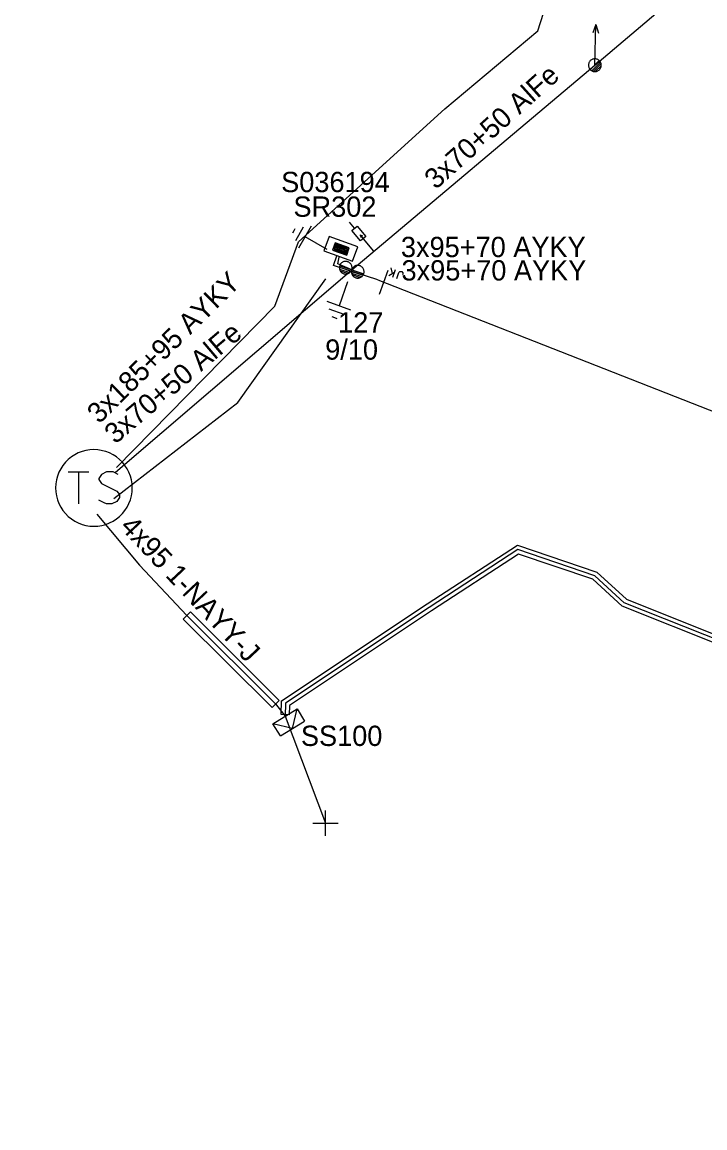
# Model space of a CAD drawing. Extents: x -748492 to -735633, y -1146251 to -1139940.
# Drawn here: x -740517.1 to -740483.4, y -1142129.4 to -1142074.9 of the extents above; entities that cross this region are included whole.
import ezdxf

# ---------------------------------------------------------------- set-up
doc = ezdxf.new("R2010")
doc.units = 0
for name, color, linetype in [('Vrstva 1', 7, 'Continuous'), ('Vrstva 12', 7, 'Continuous'), ('Vrstva 13', 7, 'Continuous'), ('Vrstva 14', 7, 'Continuous'), ('Vrstva 15', 7, 'Continuous'), ('Vrstva 16', 7, 'Continuous'), ('Vrstva 18', 7, 'Continuous'), ('Vrstva 2', 7, 'Continuous'), ('Vrstva 20', 7, 'Continuous'), ('Vrstva 25', 7, 'Continuous'), ('Vrstva 28', 7, 'Continuous'), ('Vrstva 29', 7, 'Continuous'), ('Vrstva 30', 7, 'Continuous'), ('Vrstva 31', 7, 'Continuous'), ('Vrstva 33', 7, 'Continuous'), ('Vrstva 34', 7, 'Continuous'), ('Vrstva 5', 7, 'Continuous'), ('Vrstva 52', 7, 'Continuous'), ('Vrstva 59', 7, 'Continuous'), ('Vrstva 6', 7, 'Continuous'), ('Vrstva 8', 7, 'Continuous'), ('Vrstva 9', 7, 'Continuous')]:
    doc.layers.add(name, color=color, linetype=linetype)

# ---------------------------------------------------------------- blocks, each defined once
blk = doc.blocks.new('NN440')
at = {"layer": 'Vrstva 2'}
for points in [[(0.63, 0), (0.63, 0.06), (0.62, 0.13), (0.6, 0.19), (0.58, 0.25), (0.55, 0.31), (0.51, 0.37), (0.47, 0.42), (0.42, 0.46), (0.37, 0.51), (0.32, 0.54), (0.26, 0.57), (0.2, 0.59), (0.13, 0.61), (0.07, 0.62), (0, 0.63), (-0.06, 0.62), (-0.13, 0.61), (-0.19, 0.59), (-0.26, 0.57), (-0.31, 0.54), (-0.37, 0.51), (-0.42, 0.46), (-0.47, 0.42), (-0.51, 0.37), (-0.54, 0.31), (-0.57, 0.25), (-0.6, 0.19), (-0.62, 0.13), (-0.63, 0.06), (-0.63, 0), (-0.63, -0.07), (-0.62, -0.14), (-0.6, -0.2), (-0.57, -0.26), (-0.54, -0.32), (-0.51, -0.37), (-0.47, -0.43), (-0.42, -0.47), (-0.37, -0.51), (-0.31, -0.55), (-0.26, -0.58), (-0.19, -0.6), (-0.13, -0.62), (-0.06, -0.63), (0, -0.63), (0.07, -0.63), (0.13, -0.62), (0.2, -0.6), (0.26, -0.58), (0.32, -0.55), (0.37, -0.51), (0.42, -0.47), (0.47, -0.43), (0.51, -0.37), (0.55, -0.32), (0.58, -0.26), (0.6, -0.2), (0.62, -0.14), (0.63, -0.07), (0.63, 0)], [(-0.63, 0), (0.63, 0)], [(-0.6, -0.18), (0.57, -0.18)], [(-0.51, -0.32), (0.5, -0.32)], [(-0.37, -0.47), (0.35, -0.47)]]:
    blk.add_lwpolyline(points, dxfattribs=at)
blk = doc.blocks.new('NN450')
at = {"layer": 'Vrstva 2'}
for points in [[(0, 0), (0, 0.07), (-0.01, 0.13), (-0.03, 0.19), (-0.05, 0.25), (-0.08, 0.31), (-0.12, 0.37), (-0.16, 0.42), (-0.21, 0.46), (-0.26, 0.51), (-0.31, 0.54), (-0.37, 0.57), (-0.43, 0.59), (-0.5, 0.61), (-0.56, 0.62), (-0.63, 0.62), (-0.69, 0.62), (-0.75, 0.61), (-0.82, 0.59), (-0.88, 0.57), (-0.94, 0.54), (-0.99, 0.51), (-1.04, 0.46), (-1.09, 0.42), (-1.13, 0.37), (-1.17, 0.31), (-1.2, 0.25), (-1.22, 0.19), (-1.24, 0.13), (-1.25, 0.07), (-1.25, 0), (-1.25, -0.07), (-1.24, -0.13), (-1.22, -0.19), (-1.2, -0.25), (-1.17, -0.31), (-1.13, -0.37), (-1.09, -0.42), (-1.04, -0.46), (-0.99, -0.51), (-0.94, -0.54), (-0.88, -0.57), (-0.82, -0.59), (-0.75, -0.61), (-0.69, -0.62), (-0.62, -0.63), (-0.56, -0.62), (-0.5, -0.61), (-0.43, -0.59), (-0.37, -0.57), (-0.31, -0.54), (-0.26, -0.51), (-0.21, -0.46), (-0.16, -0.42), (-0.12, -0.37), (-0.08, -0.31), (-0.05, -0.25), (-0.03, -0.19), (-0.01, -0.13), (0, -0.07), (0, 0)], [(1.25, 0), (1.25, 0.07), (1.24, 0.13), (1.22, 0.19), (1.2, 0.25), (1.17, 0.31), (1.13, 0.37), (1.09, 0.42), (1.04, 0.46), (0.99, 0.51), (0.94, 0.54), (0.88, 0.57), (0.82, 0.59), (0.75, 0.61), (0.69, 0.62), (0.62, 0.62), (0.56, 0.62), (0.5, 0.61), (0.43, 0.59), (0.37, 0.57), (0.31, 0.54), (0.26, 0.51), (0.21, 0.46), (0.16, 0.42), (0.12, 0.37), (0.08, 0.31), (0.05, 0.25), (0.03, 0.19), (0.01, 0.13), (0, 0.07), (0, 0), (0, -0.07), (0.01, -0.13), (0.03, -0.19), (0.05, -0.25), (0.08, -0.31), (0.12, -0.37), (0.16, -0.42), (0.21, -0.46), (0.26, -0.51), (0.31, -0.54), (0.37, -0.57), (0.43, -0.59), (0.5, -0.61), (0.56, -0.62), (0.63, -0.63), (0.69, -0.62), (0.75, -0.61), (0.82, -0.59), (0.88, -0.57), (0.94, -0.54), (0.99, -0.51), (1.04, -0.46), (1.09, -0.42), (1.13, -0.37), (1.17, -0.31), (1.2, -0.25), (1.22, -0.19), (1.24, -0.13), (1.25, -0.07), (1.25, 0)], [(-1.25, 0), (1.25, 0)], [(-1.23, -0.16), (-0.02, -0.16)], [(-1.16, -0.32), (-0.09, -0.32)], [(-1.03, -0.47), (-0.22, -0.47)], [(0.02, -0.16), (1.23, -0.16)], [(0.09, -0.32), (1.16, -0.32)], [(0.22, -0.47), (1.03, -0.47)]]:
    blk.add_lwpolyline(points, dxfattribs=at)
blk = doc.blocks.new('NN560')
at = {"layer": 'Vrstva 2'}
for points in [[(1.999, -0.001), (1.59, 0.141)], [(0, -0.001), (1.999, -0.001)], [(1.999, -0.001), (1.59, -0.134)]]:
    blk.add_lwpolyline(points, dxfattribs=at)
blk = doc.blocks.new('NN840')
at = {"layer": 'Vrstva 15'}
for points in [[(0.003, 0.619), (0.003, -0.631)], [(-0.538, -0.385), (-0.538, -0.71)], [(-0.332, -0.385), (-0.332, -0.798)], [(-0.332, -0.641), (-0.125, -0.385)], [(-0.745, -0.71), (-0.745, -0.66)], [(-0.73, -0.764), (-0.745, -0.71)], [(-0.657, -0.798), (-0.73, -0.764)], [(-0.627, -0.798), (-0.657, -0.798)], [(-0.558, -0.764), (-0.627, -0.798)], [(-0.538, -0.71), (-0.558, -0.764)], [(-0.263, -0.557), (-0.091, -0.798)]]:
    blk.add_lwpolyline(points, dxfattribs=at)
blk = doc.blocks.new('NN800')
at = {"layer": 'Vrstva 1'}
for points in [[(-0.442, 0.442), (0.442, -0.442)], [(-0.442, -0.442), (0.442, 0.442)]]:
    blk.add_lwpolyline(points, dxfattribs=at)
blk = doc.blocks.new('NN820')
at = {"layer": 'Vrstva 13'}
for points in [[(-0.003, 0.004), (-0.003, -1.049)], [(-0.165, -0.813), (0.165, -0.813)], [(-0.165, -1.473), (-0.165, -0.813)], [(-0.003, -1.049), (-0.062, -0.926)], [(-0.003, -1.049), (0.057, -0.926)], [(0.165, -0.813), (0.165, -1.473)], [(0.165, -1.473), (-0.165, -1.473)], [(-0.003, -1.473), (-0.003, -1.871)]]:
    blk.add_lwpolyline(points, dxfattribs=at)
blk = doc.blocks.new('NN620')
at = {"layer": 'Vrstva 8'}
for points in [[(0.752, 0.004), (-0.748, 0.004)], [(-0.748, 0.004), (-0.748, -0.746)], [(0.752, -0.746), (0.752, 0.004)], [(0.368, -0.18), (-0.376, -0.18)], [(-0.376, -0.18), (-0.376, -0.558)], [(0.321, -0.227), (-0.329, -0.227)], [(-0.329, -0.227), (-0.329, -0.51)], [(-0.329, -0.51), (0.321, -0.51)], [(0.274, -0.274), (-0.281, -0.274)], [(-0.281, -0.274), (-0.281, -0.463)], [(-0.281, -0.463), (0.274, -0.463)], [(0.227, -0.321), (-0.234, -0.321)], [(-0.234, -0.321), (-0.234, -0.416)], [(-0.234, -0.416), (0.227, -0.416)], [(-0.193, -0.369), (0.185, -0.369)], [(0.227, -0.416), (0.227, -0.321)], [(0.274, -0.463), (0.274, -0.274)], [(0.321, -0.51), (0.321, -0.227)], [(0.368, -0.558), (0.368, -0.18)], [(-0.748, -0.746), (0.752, -0.746)], [(-0.376, -0.558), (0.368, -0.558)]]:
    blk.add_lwpolyline(points, dxfattribs=at)
blk = doc.blocks.new('NN630')
at = {"layer": 'Vrstva 9'}
for points in [[(-0.003, -0.7), (-0.703, 0)], [(-0.703, -0.7), (-0.703, 0), (0.697, 0), (0.697, -0.7)], [(-0.003, -0.7), (0.697, 0)], [(-0.703, -0.7), (0.697, -0.7)]]:
    blk.add_lwpolyline(points, dxfattribs=at)
blk = doc.blocks.new('NN810')
at = {"layer": 'Vrstva 14'}
for points in [[(0.004, -0.64), (0.004, -1.89)], [(0.629, -1.89), (-0.621, -1.89)], [(0.388, -2.2), (-0.399, -2.2)], [(0.004, -2.515), (-0.124, -2.515)], [(0.137, -2.515), (0.004, -2.515)]]:
    blk.add_lwpolyline(points, dxfattribs=at)
blk = doc.blocks.new('NN610')
at = {"layer": 'Vrstva 6'}
for points in [[(1.883, -0.001), (1.872, 0.196), (1.841, 0.392), (1.79, 0.583), (1.718, 0.768), (1.629, 0.943), (1.521, 1.109), (1.397, 1.263), (1.257, 1.403), (1.103, 1.527), (0.937, 1.635), (0.761, 1.725), (0.577, 1.796), (0.19, 1.878), (0.19, 1.878), (-0.007, 1.889), (-0.205, 1.878), (-0.401, 1.847), (-0.591, 1.796), (-0.777, 1.725), (-0.952, 1.635), (-1.118, 1.527), (-1.272, 1.403), (-1.412, 1.263), (-1.536, 1.109), (-1.644, 0.943), (-1.734, 0.768), (-1.805, 0.583), (-1.856, 0.392), (-1.887, 0.196), (-1.898, -0.001), (-1.887, -0.199), (-1.856, -0.395), (-1.805, -0.585), (-1.734, -0.77), (-1.644, -0.946), (-1.536, -1.112), (-1.411, -1.266), (-1.272, -1.405), (-1.118, -1.53), (-0.952, -1.638), (-0.776, -1.728), (-0.591, -1.799), (-0.401, -1.85), (-0.205, -1.881), (-0.007, -1.892), (0.19, -1.881), (0.385, -1.85), (0.577, -1.799), (0.761, -1.728), (0.937, -1.638), (1.103, -1.53), (1.257, -1.405), (1.397, -1.266), (1.521, -1.112), (1.629, -0.946), (1.718, -0.77), (1.79, -0.585), (1.841, -0.395), (1.872, -0.199), (1.883, -0.001)], [(-1.269, 0.782), (-0.261, 0.782)], [(-0.765, 0.782), (-0.765, -0.792)], [(1.188, 0.656), (0.936, 0.782), (0.621, 0.782), (0.369, 0.656), (0.243, 0.468), (0.243, 0.404), (0.369, 0.216), (1.125, -0.162), (1.251, -0.32), (1.251, -0.478), (1.125, -0.666), (0.873, -0.792), (0.621, -0.792), (0.495, -0.73), (0.243, -0.604)]]:
    blk.add_lwpolyline(points, dxfattribs=at)

msp = doc.modelspace()

# ---------------------------------------------------------------- linework, layer by layer
at = {"layer": 'Vrstva 1'}
for points in [[(-740500.84, -1142087.12), (-740488.86, -1142077.04), (-740460.21, -1142052.751), (-740430.12, -1142027.32)], [(-740512.477, -1142097.103), (-740500.84, -1142087.12)], [(-740499.552, -1142087.621), (-740460.86, -1142102.79), (-740419.1, -1142115.27), (-740400.18, -1142121.15), (-740373.78, -1142129.413)]]:
    msp.add_lwpolyline(points, dxfattribs=at)
at = {"layer": 'Vrstva 20'}
msp.add_lwpolyline([(-740482.561, -1142105.676), (-740487.518, -1142103.702), (-740488.964, -1142102.375), (-740492.622, -1142101.13), (-740496.91, -1142103.927), (-740503.904, -1142108.589), (-740503.918, -1142109.055), (-740504.317, -1142109.043), (-740504.297, -1142108.371), (-740497.13, -1142103.593), (-740492.678, -1142100.689), (-740488.756, -1142102.024), (-740487.302, -1142103.357), (-740482.418, -1142105.303)], dxfattribs=at)
msp.add_lwpolyline([(-740509.146, -1142104.337), (-740508.794, -1142103.983), (-740504.414, -1142108.343), (-740504.766, -1142108.697)], close=True, dxfattribs=at)
at = {"layer": 'Vrstva 5'}
for points in [[(-740499.552, -1142087.621), (-740501.731, -1142086.914), (-740501.581, -1142086.437)], [(-740500.84, -1142087.12), (-740501.528, -1142086.823), (-740501.453, -1142086.496)], [(-740512.57, -1142098.4), (-740506.46, -1142093.67), (-740502.114, -1142087.569)], [(-740513.394, -1142099.168), (-740511.3, -1142101.68), (-740508.97, -1142104.16), (-740504.59, -1142108.52), (-740504.12, -1142109.13)], [(-740448.18, -1142119.39), (-740448.22, -1142118.81), (-740455.99, -1142115.43), (-740465.05, -1142111.75), (-740470.25, -1142109.8), (-740478.3, -1142107.03), (-740482.49, -1142105.49), (-740487.41, -1142103.53), (-740488.86, -1142102.2), (-740492.65, -1142100.91), (-740497.02, -1142103.76), (-740504.1, -1142108.48), (-740504.12, -1142109.13)]]:
    msp.add_lwpolyline(points, dxfattribs=at)
at = {"layer": 'Vrstva 52'}
msp.add_lwpolyline([(-740512.44, -1142096.863), (-740504.63, -1142088.92), (-740503.47, -1142085.75), (-740496.25, -1142079.19), (-740491.66, -1142075.35), (-740489.54, -1142068.67), (-740491.32, -1142062.82), (-740498.71, -1142058.68), (-740508.26, -1142056.52), (-740521.83, -1142053.84), (-740541.53, -1142049.39), (-740555.26, -1142045.95), (-740563.61, -1142044.35), (-740564.43, -1142044.46)], dxfattribs=at)
at = {"layer": 'Vrstva 59'}
msp.add_lwpolyline([(-740504.12, -1142109.13), (-740502.133, -1142114.392)], dxfattribs=at)

# ---------------------------------------------------------------- block references
at = {"layer": 'Vrstva 13', "rotation": 88.45633612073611}
msp.add_blockref('NN560', (-740488.86, -1142077.04), dxfattribs=at)
at = {"layer": 'Vrstva 13'}
for name, p, xscale, yscale, rotation in [('NN440', (-740488.86, -1142077.039), 0.5, 0.5000000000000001, 45.00759717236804), ('NN450', (-740500.84, -1142087.12), 0.5000000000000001, 0.5, -18.405245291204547)]:
    msp.add_blockref(name, p, dxfattribs=dict(at, xscale=xscale, yscale=yscale, rotation=rotation))
at = {"layer": 'Vrstva 15'}
for p, rotation in [((-740501.5, -1142086.44), -119.84485049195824), ((-740500.84, -1142087.118), -19.503055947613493)]:
    msp.add_blockref('NN810', p, dxfattribs=dict(at, rotation=rotation))
at = {"layer": 'Vrstva 16', "rotation": -139.76430765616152}
msp.add_blockref('NN820', (-740499.751, -1142086.204), dxfattribs=at)
at = {"layer": 'Vrstva 18', "rotation": 160.07439620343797}
msp.add_blockref('NN840', (-740499.261, -1142087.739), dxfattribs=at)
at = {"layer": 'Vrstva 25'}
msp.add_blockref('NN610', (-740513.54, -1142097.87), dxfattribs=at)
at = {"layer": 'Vrstva 28', "rotation": 160.39318329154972}
msp.add_blockref('NN620', (-740501.501, -1142086.442), dxfattribs=at)
at = {"layer": 'Vrstva 31', "rotation": 31.232238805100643}
msp.add_blockref('NN630', (-740504.12, -1142109.13), dxfattribs=at)
at = {"layer": 'Vrstva 34', "rotation": 45}
msp.add_blockref('NN800', (-740502.133, -1142114.392), dxfattribs=at)

# ---------------------------------------------------------------- texts
at = {"layer": 'Vrstva 12'}
msp.add_text('9/10', height=1, dxfattribs=at).set_placement((-740502.148, -1142091.553))
at = {"layer": 'Vrstva 14'}
msp.add_text('127', height=1, dxfattribs=at).set_placement((-740501.512, -1142090.217))
at = {"layer": 'Vrstva 2'}
for rotation, p in [(41.914, (-740496.698, -1142083.202)), (40.302, (-740512.492, -1142095.747))]:
    msp.add_text('3x70+50 AlFe', height=1, rotation=rotation, dxfattribs=at).set_placement(p)
at = {"layer": 'Vrstva 29'}
msp.add_text('S036194', height=1, dxfattribs=at).set_placement((-740504.318, -1142083.296))
at = {"layer": 'Vrstva 30'}
msp.add_text('SR302', height=1, dxfattribs=at).set_placement((-740503.712, -1142084.51))
at = {"layer": 'Vrstva 33'}
msp.add_text('SS100', height=1, dxfattribs=at).set_placement((-740503.344, -1142110.591))
at = {"layer": 'Vrstva 6'}
for p in [(-740498.417, -1142086.498), (-740498.386, -1142087.65)]:
    msp.add_text('3x95+70 AYKY', height=1, dxfattribs=at).set_placement(p)
for s, rotation, p in [('3x185+95 AYKY', 44.488, (-740513.284, -1142094.751)), ('4x95 1-NAYY-J', 313.214, (-740512.305, -1142099.825))]:
    msp.add_text(s, height=1, rotation=rotation, dxfattribs=at).set_placement(p)

doc.saveas('drawing.dxf')
